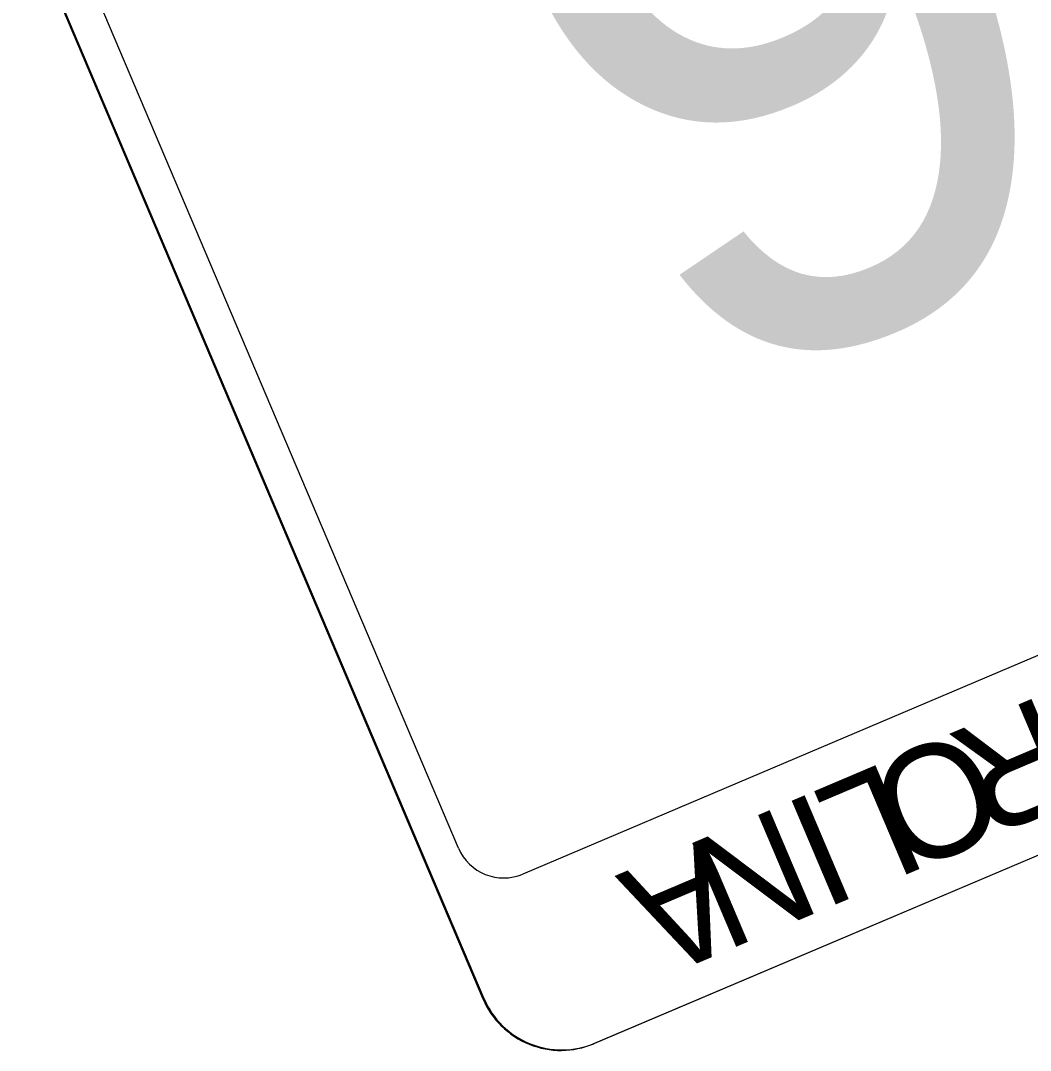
# Model space of a CAD drawing. Extents: x 1581789 to 1622364, y 1043167 to 1103486.
# Drawn here: x 1611252.27 to 1611259.74, y 1092693.87 to 1092701.48 of the extents above; entities that cross this region are included whole.
import ezdxf

# ---------------------------------------------------------------- set-up
doc = ezdxf.new("R2010")
doc.units = 0
doc.layers.add('RD_PD_PatLn2', color=7, linetype='Continuous')

msp = doc.modelspace()

# ---------------------------------------------------------------- linework, layer by layer
at = {"layer": 'RD_PD_PatLn2'}
for p, q in [((1611252.2681, 1092702.3026), (1611255.6877, 1092694.2492)), ((1611252.2754, 1092702.3057), (1611255.6951, 1092694.2523)), ((1611256.5076, 1092693.9183), (1611270.6894, 1092699.9402)), ((1611256.515, 1092693.9214), (1611270.6967, 1092699.9434))]:
    msp.add_line(p, q, dxfattribs=at)
for points in [[(1611255.506, 1092695.3646), (1611252.5154, 1092702.4076)], [(1611270.1643, 1092701.1973), (1611264.9293, 1092698.9712), (1611264.9553, 1092698.9398), (1611265.1501, 1092698.974), (1611265.2339, 1092698.8977), (1611265.3238, 1092698.8993), (1611265.4489, 1092698.8612), (1611265.5861, 1092698.6721), (1611265.4459, 1092698.186), (1611265.0108, 1092697.7839), (1611264.9854, 1092697.6978), (1611263.6899, 1092697.2027), (1611263.2887, 1092697.4268), (1611262.5066, 1092697.111), (1611262.1749, 1092697.2544), (1611261.5208, 1092697.5239), (1611255.9837, 1092695.1727)]]:
    msp.add_lwpolyline(points, dxfattribs=at)
for centre, radius, start, end in [((1611255.8408, 1092695.5074), 0.3639, 203.10556, 293.10545), ((1611256.2633, 1092694.4936), 0.6252, 203.00726, 293.00747), ((1611256.2707, 1092694.4967), 0.6252, 203.00726, 293.00747)]:
    msp.add_arc(centre, radius, start, end, dxfattribs=at)

# ---------------------------------------------------------------- texts
for s, height, p in [('6', 5, (1611258.5908, 1092704.6255)), ('R', 0.8333, (1611259.8283, 1092696.5028)), ('O', 0.8333, (1611259.2791, 1092696.2696)), ('L', 0.8333, (1611258.6743, 1092696.0128)), ('I', 0.8333, (1611258.1613, 1092695.795)), ('N', 0.8333, (1611257.892, 1092695.6806)), ('A', 0.8333, (1611257.3431, 1092695.4475))]:
    msp.add_text(s, height=height, rotation=203.00726, dxfattribs=at).set_placement(p)

doc.saveas('drawing.dxf')
